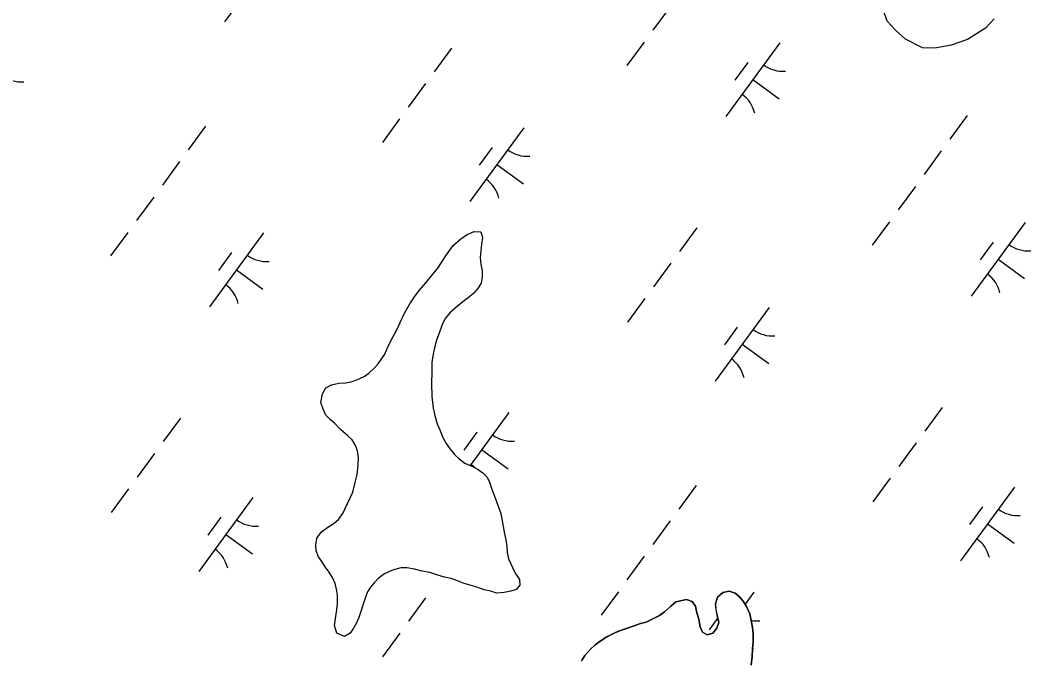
# Model space of a CAD drawing. Extents: x 3905714 to 3926767, y 183354 to 205755.
# Drawn here: x 3916577 to 3917130, y 196227 to 196577 of the extents above; entities that cross this region are included whole.
import ezdxf

# ---------------------------------------------------------------- set-up
doc = ezdxf.new("R2010")
doc.units = 0
doc.layers.add('V-TOPO-SHOR', color=7, linetype='Continuous')
doc.layers.add('V-WETL-SWMP', color=7, linetype='Continuous')

msp = doc.modelspace()

# ---------------------------------------------------------------- linework, layer by layer
at = {"layer": 'V-TOPO-SHOR'}
for points in [[(3917109.95, 196577.5), (3917105.22, 196572.3), (3917095.26, 196566.1), (3917086.37, 196563.01), (3917077.48, 196561.5), (3917070.69, 196561.54), (3917061.31, 196566.29), (3917056.11, 196571.02), (3917051.45, 196576.27), (3917049.39, 196582.03)], [(3916802.09, 196436.88), (3916805.51, 196441.04), (3916807.62, 196444.16), (3916809.99, 196447.8), (3916812.1, 196450.93), (3916813.94, 196453.53), (3916818.14, 196457.16), (3916821.55, 196459.49), (3916825.48, 196461.03), (3916829.13, 196461.01), (3916829.9, 196457.87), (3916829.35, 196454.22), (3916829.07, 196450.57), (3916828.79, 196446.65), (3916829.03, 196442.99), (3916829.79, 196439.85), (3916829.77, 196436.46), (3916829.23, 196432.8), (3916827.65, 196430.2), (3916825.28, 196427.34), (3916822.13, 196424.75), (3916819.25, 196422.68), (3916816.1, 196420.08), (3916812.42, 196416.97), (3916809.53, 196413.59), (3916807.68, 196409.69), (3916806.35, 196405.52), (3916804.75, 196401.61), (3916803.69, 196397.44), (3916802.88, 196393), (3916802.33, 196389.35), (3916802.31, 196384.38), (3916802, 196377.86), (3916802.23, 196370.8), (3916802.97, 196364.53), (3916803.99, 196360.35), (3916805.27, 196355.9), (3916806.56, 196352.5), (3916808.36, 196348.31), (3916810.17, 196345.16), (3916812.24, 196342.02), (3916814.83, 196338.87), (3916817.17, 196336.76), (3916820.29, 196334.39), (3916824.46, 196332.54), (3916827.59, 196330.96), (3916830.19, 196329.11), (3916832.53, 196326.75), (3916833.81, 196323.87), (3916835.1, 196320.2), (3916836.38, 196316.8), (3916837.67, 196313.4), (3916838.7, 196310.26), (3916839.98, 196306.86), (3916842.01, 196295.61)], [(3916842.01, 196295.61), (3916842.77, 196292.48), (3916843.27, 196288.82), (3916843.52, 196285.68), (3916844.28, 196282.02), (3916846.34, 196277.31), (3916847.89, 196274.16), (3916850.22, 196270.75), (3916850.46, 196267.62), (3916848.36, 196265.28), (3916845.48, 196264.25), (3916841.82, 196263.49), (3916837.64, 196263.26), (3916834.51, 196264.32), (3916830.86, 196265.12), (3916827.99, 196266.18), (3916823.3, 196267.52), (3916819.91, 196268.58), (3916816.26, 196269.91), (3916812.87, 196271.23), (3916809.22, 196272.04), (3916805.57, 196273.11), (3916801.14, 196274.44), (3916796.96, 196275.25), (3916792.79, 196276.32), (3916788.62, 196277.12), (3916785.22, 196277.14), (3916780.77, 196275.86), (3916776.32, 196273.8), (3916773.18, 196271.46), (3916770.81, 196268.87), (3916768.71, 196266.53), (3916767.12, 196263.93), (3916765.54, 196260.02), (3916764.47, 196256.63), (3916763.41, 196253.24), (3916762.34, 196249.85), (3916761.02, 196246.99), (3916759.44, 196244.12), (3916757.59, 196241.26), (3916754.45, 196239.45), (3916750.28, 196241.3), (3916749, 196245.49), (3916749.54, 196249.4), (3916750.35, 196254.1), (3916750.63, 196257.5), (3916750.66, 196262.2), (3916750.16, 196265.33), (3916749.39, 196268.47), (3916748.1, 196271.35), (3916746.03, 196274.76), (3916743.96, 196277.64), (3916742.15, 196280.53), (3916740.33, 196283.15), (3916739.05, 196286.29), (3916738.81, 196289.43), (3916739.35, 196293.34), (3916741.98, 196296.72), (3916745.39, 196299.31), (3916748.28, 196301.12), (3916751.16, 196303.46), (3916753.54, 196306.84), (3916755.65, 196311.27), (3916757.76, 196315.7), (3916759.09, 196318.56), (3916760.16, 196322.99), (3916761.49, 196328.21), (3916762.05, 196333.43), (3916762.07, 196337.35), (3916761.57, 196341.01), (3916760.28, 196344.41), (3916758.73, 196347.03), (3916756.4, 196349.39), (3916752.24, 196352.81), (3916749.12, 196355.97), (3916746.78, 196358.07), (3916744.19, 196360.7), (3916742.9, 196363.84), (3916741.61, 196367.5), (3916742.42, 196372.2), (3916744.27, 196375.58), (3916747.42, 196377.13), (3916751.34, 196378.15), (3916755, 196378.39), (3916758.13, 196378.9), (3916761.27, 196379.92), (3916765.2, 196381.73), (3916767.83, 196383.54), (3916770.71, 196386.4), (3916772.82, 196388.74), (3916776.5, 196393.94), (3916777.83, 196397.07), (3916780.21, 196402.01), (3916782.85, 196406.96), (3916784.96, 196411.39), (3916787.35, 196416.33), (3916790.25, 196421.54), (3916793.15, 196425.96), (3916795.51, 196429.08), (3916798.93, 196432.98), (3916802.09, 196436.88)], [(3916976.87, 196223.79), (3916977.42, 196228.48), (3916977.71, 196232.92), (3916977.99, 196236.31), (3916978.02, 196240.75), (3916977.78, 196244.41), (3916977.02, 196248.33), (3916976.25, 196251.99), (3916974.45, 196255.92), (3916972.64, 196258.81), (3916970.56, 196261.17), (3916968.22, 196263.27), (3916964.84, 196264.34), (3916961.44, 196263.57), (3916958.55, 196260.98), (3916957.48, 196257.33), (3916957.72, 196254.19)], [(3916935.81, 196258.5), (3916932.93, 196256.17), (3916929.51, 196253.05), (3916926.89, 196250.98), (3916923.22, 196249.17), (3916919.55, 196247.36), (3916916.41, 196246.6), (3916913.01, 196245.31), (3916909.09, 196244.03), (3916905.95, 196243), (3916902.81, 196241.72), (3916898.09, 196239.39), (3916894.95, 196237.32), (3916891.54, 196234.99), (3916888.91, 196232.4), (3916886.02, 196229.02), (3916884.17, 196226.15)], [(3916957.72, 196254.19), (3916958.48, 196250.27), (3916959.25, 196247.13), (3916958.19, 196244), (3916956.08, 196241.4), (3916952.94, 196240.38), (3916950.34, 196241.96), (3916949.05, 196244.84), (3916948.29, 196249.02), (3916947.27, 196252.43), (3916946.5, 196256.09), (3916944.69, 196258.71), (3916941.57, 196259.77), (3916935.81, 196258.5)]]:
    msp.add_lwpolyline(points, dxfattribs=at)
at = {"layer": 'V-WETL-SWMP'}
for p, q in [((3916718.48, 196616.22), (3916688.93, 196575.88)), ((3916932.61, 196584.11), (3916923.16, 196571.21)), ((3917051.45, 196576.27), (3917049.39, 196582.03)), ((3917056.12, 196571.02), (3917051.45, 196576.27)), ((3917109.96, 196577.5), (3917105.22, 196572.3)), ((3917061.31, 196566.29), (3917056.12, 196571.02)), ((3917105.22, 196572.3), (3917095.26, 196566.09)), ((3916918.43, 196564.75), (3916908.97, 196551.85)), ((3916992.61, 196564.43), (3916963.06, 196524.09)), ((3917070.69, 196561.54), (3917061.31, 196566.29)), ((3917095.26, 196566.09), (3917086.37, 196563.01)), ((3916813.02, 196561.46), (3916803.56, 196548.56)), ((3917077.48, 196561.5), (3917070.69, 196561.54)), ((3917086.37, 196563.01), (3917077.48, 196561.5)), ((3916975.16, 196553.66), (3916968.07, 196543.98)), ((3916798.83, 196542.1), (3916789.38, 196529.2)), ((3916977.84, 196544.26), (3916992.36, 196533.62)), ((3916784.65, 196522.74), (3916775.19, 196509.84)), ((3917095.16, 196524.53), (3917085.71, 196511.62)), ((3916678.49, 196518.7), (3916669.03, 196505.8)), ((3916852.66, 196517.91), (3916823.11, 196477.58)), ((3916835.21, 196507.14), (3916828.11, 196497.46)), ((3917080.98, 196505.17), (3917071.52, 196492.26)), ((3916664.3, 196499.34), (3916654.85, 196486.44)), ((3916837.88, 196497.74), (3916852.4, 196487.11)), ((3917066.79, 196485.81), (3917057.34, 196472.9)), ((3916650.12, 196479.98), (3916640.66, 196467.08)), ((3917052.61, 196466.45), (3917043.15, 196453.54)), ((3917126.79, 196466.12), (3917097.24, 196425.79)), ((3916635.94, 196460.62), (3916626.48, 196447.72)), ((3916710.12, 196460.3), (3916680.57, 196419.96)), ((3916818.14, 196457.16), (3916821.55, 196459.49)), ((3916821.55, 196459.49), (3916825.48, 196461.03)), ((3916825.48, 196461.03), (3916829.13, 196461.01)), ((3916829.13, 196461.01), (3916829.9, 196457.87)), ((3916947.2, 196463.16), (3916937.74, 196450.25)), ((3916813.94, 196453.53), (3916818.14, 196457.16)), ((3916829.35, 196454.22), (3916829.07, 196450.57)), ((3916829.9, 196457.87), (3916829.35, 196454.22)), ((3917109.34, 196455.35), (3917102.25, 196445.67)), ((3916692.67, 196449.53), (3916685.57, 196439.85)), ((3916809.99, 196447.8), (3916812.1, 196450.93)), ((3916812.1, 196450.93), (3916813.94, 196453.53)), ((3916829.07, 196450.57), (3916828.79, 196446.65)), ((3916805.51, 196441.04), (3916807.62, 196444.16)), ((3916807.62, 196444.16), (3916809.99, 196447.8)), ((3916828.79, 196446.65), (3916829.03, 196442.99)), ((3916829.03, 196442.99), (3916829.79, 196439.85)), ((3916933.01, 196443.8), (3916923.56, 196430.89)), ((3917112.02, 196445.95), (3917126.54, 196435.32)), ((3916695.34, 196440.13), (3916709.86, 196429.49)), ((3916802.09, 196436.88), (3916805.51, 196441.04)), ((3916829.79, 196439.85), (3916829.77, 196436.46)), ((3916795.52, 196429.08), (3916798.93, 196432.98)), ((3916798.93, 196432.98), (3916802.09, 196436.88)), ((3916829.23, 196432.8), (3916827.65, 196430.2)), ((3916829.77, 196436.46), (3916829.23, 196432.8)), ((3916790.25, 196421.54), (3916793.15, 196425.96)), ((3916793.15, 196425.96), (3916795.52, 196429.08)), ((3916825.28, 196427.34), (3916822.13, 196424.75)), ((3916827.65, 196430.2), (3916825.28, 196427.34)), ((3916787.34, 196416.33), (3916790.25, 196421.54)), ((3916819.24, 196422.68), (3916816.1, 196420.08)), ((3916822.13, 196424.75), (3916819.24, 196422.68)), ((3916918.83, 196424.44), (3916909.37, 196411.53)), ((3916784.96, 196411.39), (3916787.34, 196416.33)), ((3916812.42, 196416.97), (3916809.53, 196413.59)), ((3916816.1, 196420.08), (3916812.42, 196416.97)), ((3916986.84, 196419.61), (3916957.29, 196379.27)), ((3916782.85, 196406.96), (3916784.96, 196411.39)), ((3916807.68, 196409.69), (3916806.35, 196405.52)), ((3916809.53, 196413.59), (3916807.68, 196409.69)), ((3916780.21, 196402.01), (3916782.85, 196406.96)), ((3916806.35, 196405.52), (3916804.76, 196401.61)), ((3916969.39, 196408.84), (3916962.29, 196399.16)), ((3916777.83, 196397.06), (3916780.21, 196402.01)), ((3916804.76, 196401.61), (3916803.69, 196397.43)), ((3916972.06, 196399.44), (3916986.58, 196388.8)), ((3916772.82, 196388.74), (3916776.5, 196393.94)), ((3916776.5, 196393.94), (3916777.83, 196397.06)), ((3916802.88, 196393), (3916802.33, 196389.35)), ((3916803.69, 196397.43), (3916802.88, 196393)), ((3916770.71, 196386.4), (3916772.82, 196388.74)), ((3916802.33, 196389.35), (3916802.31, 196384.38)), ((3916761.27, 196379.92), (3916765.2, 196381.73)), ((3916765.2, 196381.73), (3916767.83, 196383.54)), ((3916767.83, 196383.54), (3916770.71, 196386.4)), ((3916802.31, 196384.38), (3916802, 196377.86)), ((3916744.27, 196375.58), (3916747.42, 196377.13)), ((3916747.42, 196377.13), (3916751.34, 196378.15)), ((3916751.34, 196378.15), (3916755, 196378.39)), ((3916755, 196378.39), (3916758.13, 196378.9)), ((3916758.13, 196378.9), (3916761.27, 196379.92)), ((3916802, 196377.86), (3916802.23, 196370.8)), ((3916741.61, 196367.5), (3916742.43, 196372.2)), ((3916742.43, 196372.2), (3916744.27, 196375.58)), ((3916802.23, 196370.8), (3916802.97, 196364.53)), ((3916742.9, 196363.84), (3916741.61, 196367.5)), ((3916744.19, 196360.7), (3916742.9, 196363.84)), ((3916746.78, 196358.07), (3916744.19, 196360.7)), ((3916802.97, 196364.53), (3916803.99, 196360.35)), ((3916803.99, 196360.35), (3916805.27, 196355.9)), ((3916844.3, 196361.99), (3916823.15, 196333.12)), ((3917081.38, 196364.85), (3917071.92, 196351.94)), ((3916664.7, 196359.03), (3916655.25, 196346.12)), ((3916749.12, 196355.97), (3916746.78, 196358.07)), ((3916752.24, 196352.81), (3916749.12, 196355.97)), ((3916805.27, 196355.9), (3916806.56, 196352.5)), ((3916756.4, 196349.39), (3916752.24, 196352.81)), ((3916758.73, 196347.03), (3916756.4, 196349.39)), ((3916806.56, 196352.5), (3916808.36, 196348.31)), ((3916826.85, 196351.22), (3916819.75, 196341.54)), ((3916760.28, 196344.41), (3916758.73, 196347.03)), ((3916761.57, 196341.01), (3916760.28, 196344.41)), ((3916808.36, 196348.31), (3916810.17, 196345.16)), ((3916810.17, 196345.16), (3916812.24, 196342.02)), ((3917067.19, 196345.49), (3917057.74, 196332.58)), ((3916650.52, 196339.67), (3916641.06, 196326.76)), ((3916762.07, 196337.35), (3916761.57, 196341.01)), ((3916812.24, 196342.02), (3916814.84, 196338.87)), ((3916814.84, 196338.87), (3916817.17, 196336.76)), ((3916829.52, 196341.82), (3916844.04, 196331.19)), ((3916761.49, 196328.21), (3916762.05, 196333.43)), ((3916762.05, 196333.43), (3916762.07, 196337.35)), ((3916817.17, 196336.76), (3916820.29, 196334.39)), ((3916820.29, 196334.39), (3916824.46, 196332.54)), ((3916824.46, 196332.54), (3916827.59, 196330.96)), ((3916760.16, 196322.99), (3916761.49, 196328.21)), ((3916827.59, 196330.96), (3916830.19, 196329.11)), ((3916830.19, 196329.11), (3916832.52, 196326.75)), ((3916832.52, 196326.75), (3916833.81, 196323.87)), ((3916759.09, 196318.56), (3916760.16, 196322.99)), ((3916833.81, 196323.87), (3916835.1, 196320.2)), ((3916946.85, 196322.09), (3916937.39, 196309.19)), ((3917053.01, 196326.13), (3917043.55, 196313.22)), ((3917121.02, 196321.3), (3917091.47, 196280.97)), ((3916636.34, 196320.31), (3916626.88, 196307.4)), ((3916704.34, 196315.47), (3916674.79, 196275.14)), ((3916753.53, 196306.84), (3916757.76, 196315.7)), ((3916757.76, 196315.7), (3916759.09, 196318.56)), ((3916835.1, 196320.2), (3916837.67, 196313.4)), ((3916837.67, 196313.4), (3916838.7, 196310.26)), ((3916838.7, 196310.26), (3916839.98, 196306.86)), ((3917103.56, 196310.53), (3917096.47, 196300.85)), ((3916686.89, 196304.71), (3916679.8, 196295.03)), ((3916751.16, 196303.46), (3916753.53, 196306.84)), ((3916839.98, 196306.86), (3916842.01, 196295.61)), ((3916741.98, 196296.72), (3916745.39, 196299.31)), ((3916745.39, 196299.31), (3916748.28, 196301.12)), ((3916748.28, 196301.12), (3916751.16, 196303.46)), ((3916932.66, 196302.73), (3916923.21, 196289.83)), ((3917106.24, 196301.13), (3917120.76, 196290.49)), ((3916689.57, 196295.31), (3916704.09, 196284.67)), ((3916738.81, 196289.43), (3916739.35, 196293.34)), ((3916739.35, 196293.34), (3916741.98, 196296.72)), ((3916842.01, 196295.61), (3916842.77, 196292.47)), ((3916739.05, 196286.29), (3916738.81, 196289.43)), ((3916842.77, 196292.47), (3916843.27, 196288.82)), ((3916843.27, 196288.82), (3916843.52, 196285.68)), ((3916740.34, 196283.15), (3916739.05, 196286.29)), ((3916742.15, 196280.53), (3916740.34, 196283.15)), ((3916843.52, 196285.68), (3916844.28, 196282.02)), ((3916918.48, 196283.37), (3916909.02, 196270.47)), ((3916743.96, 196277.64), (3916742.15, 196280.53)), ((3916746.03, 196274.76), (3916743.96, 196277.64)), ((3916785.22, 196277.14), (3916780.78, 196275.86)), ((3916788.62, 196277.12), (3916785.22, 196277.14)), ((3916792.79, 196276.31), (3916788.62, 196277.12)), ((3916844.28, 196282.02), (3916846.34, 196277.31)), ((3916846.34, 196277.31), (3916847.89, 196274.16)), ((3916748.1, 196271.35), (3916746.03, 196274.76)), ((3916749.39, 196268.47), (3916748.1, 196271.35)), ((3916773.18, 196271.47), (3916770.81, 196268.87)), ((3916776.32, 196273.8), (3916773.18, 196271.47)), ((3916780.78, 196275.86), (3916776.32, 196273.8)), ((3916796.96, 196275.24), (3916792.79, 196276.31)), ((3916801.14, 196274.44), (3916796.96, 196275.24)), ((3916805.57, 196273.11), (3916801.14, 196274.44)), ((3916809.22, 196272.04), (3916805.57, 196273.11)), ((3916812.87, 196271.23), (3916809.22, 196272.04)), ((3916816.26, 196269.91), (3916812.87, 196271.23)), ((3916847.89, 196274.16), (3916850.22, 196270.75)), ((3916750.16, 196265.33), (3916749.39, 196268.47)), ((3916768.71, 196266.53), (3916767.12, 196263.93)), ((3916770.81, 196268.87), (3916768.71, 196266.53)), ((3916819.91, 196268.58), (3916816.26, 196269.91)), ((3916823.3, 196267.52), (3916819.91, 196268.58)), ((3916827.99, 196266.18), (3916823.3, 196267.52)), ((3916830.86, 196265.12), (3916827.99, 196266.18)), ((3916850.46, 196267.62), (3916848.36, 196265.28)), ((3916850.22, 196270.75), (3916850.46, 196267.62)), ((3916750.66, 196262.2), (3916750.16, 196265.33)), ((3916750.63, 196257.49), (3916750.66, 196262.2)), ((3916767.12, 196263.93), (3916765.54, 196260.02)), ((3916798.88, 196260.72), (3916789.43, 196247.81)), ((3916834.51, 196264.32), (3916830.86, 196265.12)), ((3916837.64, 196263.25), (3916834.51, 196264.32)), ((3916841.82, 196263.49), (3916837.64, 196263.25)), ((3916845.48, 196264.25), (3916841.82, 196263.49)), ((3916848.36, 196265.28), (3916845.48, 196264.25)), ((3916904.3, 196264.01), (3916894.84, 196251.11)), ((3916957.48, 196257.33), (3916958.55, 196260.98)), ((3916958.55, 196260.98), (3916961.44, 196263.57)), ((3916961.44, 196263.57), (3916964.84, 196264.34)), ((3916964.84, 196264.34), (3916968.23, 196263.27)), ((3916968.23, 196263.27), (3916970.56, 196261.17)), ((3916970.56, 196261.17), (3916972.64, 196258.81)), ((3916978.48, 196263.68), (3916973.69, 196257.14)), ((3916750.35, 196254.1), (3916750.63, 196257.49)), ((3916765.54, 196260.02), (3916762.34, 196249.85)), ((3916929.51, 196253.05), (3916932.93, 196256.17)), ((3916932.93, 196256.17), (3916935.81, 196258.5)), ((3916935.81, 196258.5), (3916941.56, 196259.77)), ((3916941.56, 196259.77), (3916944.69, 196258.71)), ((3916944.69, 196258.71), (3916946.5, 196256.09)), ((3916946.5, 196256.09), (3916947.27, 196252.43)), ((3916957.73, 196254.19), (3916957.48, 196257.33)), ((3916972.64, 196258.81), (3916974.45, 196255.92)), ((3916974.45, 196255.92), (3916976.25, 196251.99)), ((3916749, 196245.49), (3916749.54, 196249.4)), ((3916749.54, 196249.4), (3916750.35, 196254.1)), ((3916762.34, 196249.85), (3916761.02, 196246.99)), ((3916919.55, 196247.36), (3916926.89, 196250.98)), ((3916926.89, 196250.98), (3916929.51, 196253.05)), ((3916947.27, 196252.43), (3916948.29, 196249.02)), ((3916948.29, 196249.02), (3916949.05, 196244.84)), ((3916958.64, 196249.65), (3916953.93, 196243.24)), ((3916958.48, 196250.27), (3916957.73, 196254.19)), ((3916959.25, 196247.13), (3916958.48, 196250.27)), ((3916976.25, 196251.99), (3916977.02, 196248.33)), ((3916750.28, 196241.3), (3916749, 196245.49)), ((3916759.44, 196244.12), (3916757.59, 196241.26)), ((3916761.02, 196246.99), (3916759.44, 196244.12)), ((3916905.95, 196243), (3916913.01, 196245.31)), ((3916913.01, 196245.31), (3916916.42, 196246.6)), ((3916916.42, 196246.6), (3916919.55, 196247.36)), ((3916949.05, 196244.84), (3916950.34, 196241.96)), ((3916956.08, 196241.4), (3916958.19, 196244)), ((3916958.19, 196244), (3916959.25, 196247.13)), ((3916977.02, 196248.33), (3916977.78, 196244.41)), ((3916977.78, 196244.41), (3916978.02, 196240.75)), ((3916754.45, 196239.45), (3916750.28, 196241.3)), ((3916757.59, 196241.26), (3916754.45, 196239.45)), ((3916784.7, 196241.36), (3916775.24, 196228.45)), ((3916894.94, 196237.32), (3916898.09, 196239.39)), ((3916898.09, 196239.39), (3916902.81, 196241.72)), ((3916902.81, 196241.72), (3916905.95, 196243)), ((3916950.34, 196241.96), (3916952.94, 196240.38)), ((3916952.94, 196240.38), (3916956.08, 196241.4)), ((3916978.02, 196240.75), (3916977.99, 196236.31)), ((3916888.91, 196232.4), (3916891.54, 196234.99)), ((3916891.54, 196234.99), (3916894.94, 196237.32)), ((3916977.71, 196232.92), (3916977.42, 196228.48)), ((3916977.99, 196236.31), (3916977.71, 196232.92)), ((3916977.74, 196233.24), (3916978.22, 196232.88)), ((3916884.17, 196226.16), (3916886.02, 196229.02)), ((3916886.02, 196229.02), (3916888.91, 196232.4)), ((3916977.42, 196228.48), (3916976.87, 196223.79))]:
    msp.add_line(p, q, dxfattribs=at)
for centre, start, end in [((3916994.35, 196566.4), 233, 274.5436), ((3916577.68, 196560.58), 233, 274.5436), ((3916961.71, 196521.84), 13, 54.5436), ((3916854.4, 196519.89), 233, 274.5436), ((3916821.75, 196475.32), 13, 54.5436), ((3917128.53, 196468.1), 233, 274.5436), ((3916711.86, 196462.27), 233, 274.5436), ((3917095.89, 196423.53), 13, 54.5436), ((3916679.21, 196417.71), 13, 54.5436), ((3916988.58, 196421.58), 233, 274.5436), ((3916955.93, 196377.02), 13, 54.5436), ((3916846.04, 196363.96), 233, 274.5436), ((3916813.39, 196319.4), 44.7566, 54.5436), ((3917122.76, 196323.27), 233, 274.5436), ((3916706.09, 196317.45), 233, 274.5436), ((3917090.11, 196278.71), 13, 54.5436), ((3916673.44, 196272.89), 13, 54.5436), ((3916980.22, 196265.66), 259.5338, 274.5436)]:
    msp.add_arc(centre, 17.62, start, end, dxfattribs=at)

doc.saveas('drawing.dxf')
